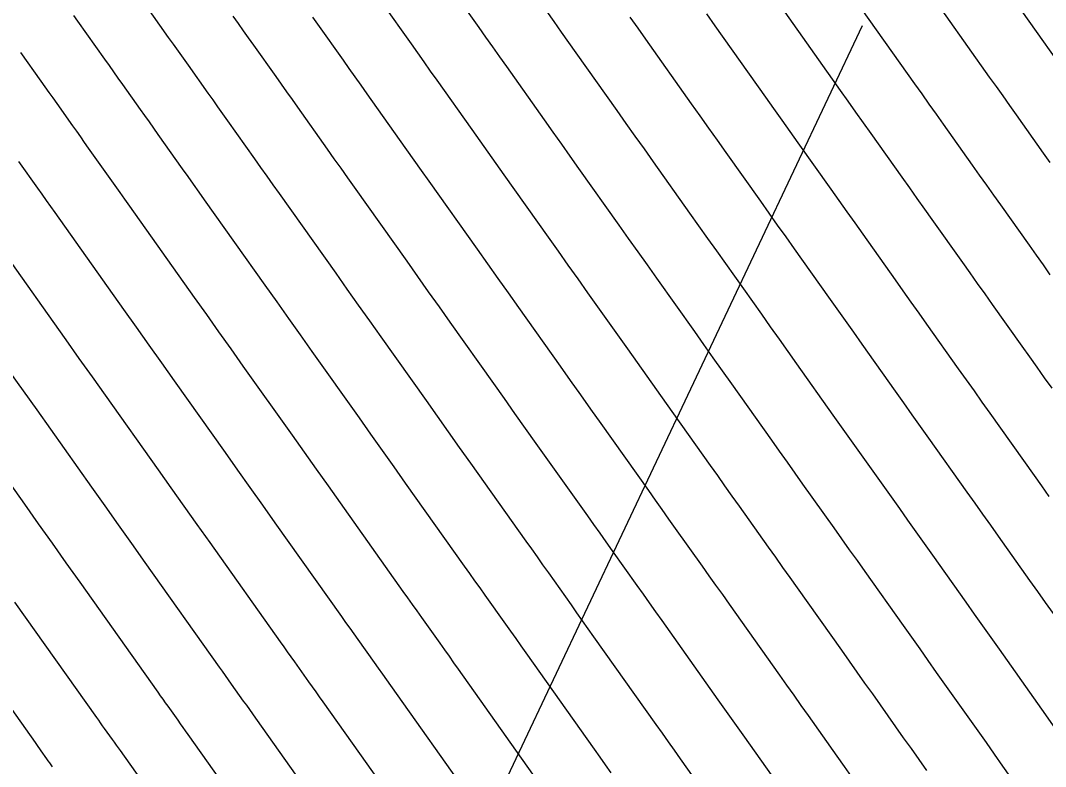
# Model space of a CAD drawing. Extents: x 954385 to 988206, y 1868364 to 1924553.
# Drawn here: x 956168.18 to 956215.62, y 1922584.62 to 1922619.18 of the extents above; entities that cross this region are included whole.
import ezdxf

# ---------------------------------------------------------------- set-up
doc = ezdxf.new("R2010")
doc.units = 0
for name, color, linetype in [('Ex_Major Contours', 7, 'Continuous'), ('Ex_Minor Contours', 7, 'Continuous'), ('Slopes', 7, 'Continuous')]:
    doc.layers.add(name, color=color, linetype=linetype)

msp = doc.modelspace()

# ---------------------------------------------------------------- linework, layer by layer
at = {"layer": 'Ex_Major Contours'}
for points in [[(956213.227, 1922621.45), (956216.473, 1922616.866)], [(956178.01, 1922619.371), (956178.247, 1922619.037), (956178.484, 1922618.703), (956178.721, 1922618.368), (956178.958, 1922618.034), (956179.992, 1922616.575), (956180.244, 1922616.22), (956180.495, 1922615.865), (956180.746, 1922615.511), (956180.997, 1922615.156), (956182.372, 1922613.215), (956182.685, 1922612.773), (956182.998, 1922612.331), (956183.311, 1922611.889), (956183.624, 1922611.448), (956186.055, 1922608.022), (956186.555, 1922607.317), (956187.054, 1922606.613), (956187.554, 1922605.908), (956188.054, 1922605.204), (956190.066, 1922602.365), (956190.558, 1922601.671), (956191.051, 1922600.977), (956191.543, 1922600.282), (956192.036, 1922599.588), (956194.418, 1922596.23), (956194.705, 1922595.826), (956194.991, 1922595.423), (956195.278, 1922595.019), (956195.565, 1922594.615), (956196.712, 1922593.001), (956196.998, 1922592.597), (956197.285, 1922592.193), (956197.571, 1922591.79), (956197.858, 1922591.386), (956200.464, 1922587.707), (956200.771, 1922587.274), (956201.078, 1922586.84), (956201.385, 1922586.407), (956201.692, 1922585.973), (956202.92, 1922584.238)], [(956196.381, 1922619.336), (956196.747, 1922618.819), (956197.112, 1922618.303), (956199.229, 1922615.313), (956199.627, 1922614.752), (956200.025, 1922614.19), (956200.423, 1922613.629), (956200.821, 1922613.068), (956202.425, 1922610.807), (956202.817, 1922610.254), (956203.21, 1922609.701), (956203.602, 1922609.147), (956203.994, 1922608.594), (956205.574, 1922606.366), (956205.961, 1922605.821), (956206.347, 1922605.275), (956206.734, 1922604.73), (956207.121, 1922604.185), (956208.668, 1922602.005), (956209.054, 1922601.46), (956209.441, 1922600.914), (956209.828, 1922600.37), (956210.215, 1922599.825), (956211.986, 1922597.332), (956212.35, 1922596.82), (956212.713, 1922596.308), (956213.076, 1922595.797), (956213.439, 1922595.285), (956214.89, 1922593.236), (956215.253, 1922592.724), (956215.616, 1922592.212), (956215.979, 1922591.7)], [(956186.183, 1922581.974), (956182.185, 1922587.615), (956182.021, 1922587.847), (956181.857, 1922588.078), (956181.692, 1922588.31), (956181.528, 1922588.542), (956180.87, 1922589.468), (956180.706, 1922589.699), (956180.541, 1922589.931), (956180.377, 1922590.162), (956180.212, 1922590.394), (956176.951, 1922594.991), (956176.352, 1922595.835), (956175.754, 1922596.678), (956175.156, 1922597.522), (956174.558, 1922598.365), (956172.113, 1922601.813), (956171.506, 1922602.669), (956170.899, 1922603.525), (956170.292, 1922604.381), (956169.685, 1922605.236), (956166.312, 1922609.991)]]:
    msp.add_lwpolyline(points, dxfattribs=at)
at = {"layer": 'Ex_Minor Contours'}
for points in [[(956187.891, 1922620.961), (956189.386, 1922618.851), (956189.707, 1922618.399), (956190.027, 1922617.948), (956190.346, 1922617.496), (956190.666, 1922617.044), (956192.417, 1922614.572), (956192.815, 1922614.009), (956193.214, 1922613.447), (956193.613, 1922612.884), (956194.011, 1922612.322), (956195.877, 1922609.693), (956196.312, 1922609.079), (956196.747, 1922608.465), (956197.183, 1922607.852), (956197.618, 1922607.238), (956199.371, 1922604.766), (956199.8, 1922604.161), (956200.229, 1922603.556), (956200.658, 1922602.951), (956201.087, 1922602.346), (956202.942, 1922599.732), (956203.301, 1922599.225), (956203.661, 1922598.718), (956204.021, 1922598.211), (956204.381, 1922597.704), (956205.822, 1922595.676), (956206.182, 1922595.169), (956206.542, 1922594.662), (956206.901, 1922594.155), (956207.261, 1922593.648), (956209.033, 1922591.148), (956209.417, 1922590.606), (956209.801, 1922590.063), (956210.185, 1922589.521), (956210.569, 1922588.979), (956212.104, 1922586.809), (956212.487, 1922586.267), (956212.871, 1922585.724), (956213.255, 1922585.182), (956213.639, 1922584.64), (956215.178, 1922582.464)], [(956210.004, 1922620.82), (956213.024, 1922616.555), (956213.335, 1922616.116), (956213.646, 1922615.678), (956213.957, 1922615.239), (956214.268, 1922614.801), (956215.521, 1922613.035), (956215.827, 1922612.603)], [(956199.859, 1922583.381), (956198.734, 1922584.971), (956198.452, 1922585.369), (956198.171, 1922585.766), (956197.889, 1922586.163), (956197.608, 1922586.561), (956194.723, 1922590.632), (956194.461, 1922591.001), (956194.199, 1922591.37), (956193.937, 1922591.74), (956193.675, 1922592.109), (956192.626, 1922593.586), (956192.363, 1922593.955), (956192.101, 1922594.324), (956191.839, 1922594.694), (956191.577, 1922595.063), (956189.019, 1922598.669), (956188.505, 1922599.393), (956187.991, 1922600.117), (956187.478, 1922600.841), (956186.964, 1922601.565), (956184.865, 1922604.526), (956184.344, 1922605.26), (956183.823, 1922605.995), (956183.302, 1922606.73), (956182.781, 1922607.465), (956180.162, 1922611.156), (956179.877, 1922611.558), (956179.593, 1922611.959), (956179.308, 1922612.361), (956179.024, 1922612.762), (956177.774, 1922614.527), (956177.546, 1922614.849), (956177.318, 1922615.171), (956177.089, 1922615.494), (956176.861, 1922615.816), (956175.947, 1922617.105), (956175.719, 1922617.428), (956175.49, 1922617.75), (956175.262, 1922618.072), (956175.033, 1922618.394), (956173.928, 1922619.953)], [(956184.913, 1922619.985), (956186.255, 1922618.092), (956186.552, 1922617.673), (956186.849, 1922617.254), (956187.146, 1922616.834), (956187.443, 1922616.415), (956189.069, 1922614.119), (956189.439, 1922613.597), (956189.809, 1922613.075), (956190.179, 1922612.553), (956190.549, 1922612.031), (956192.603, 1922609.136), (956193.06, 1922608.492), (956193.516, 1922607.848), (956193.973, 1922607.204), (956194.43, 1922606.56), (956196.269, 1922603.966), (956196.719, 1922603.331), (956197.169, 1922602.696), (956197.619, 1922602.061), (956198.07, 1922601.427), (956200.1, 1922598.565), (956200.436, 1922598.092), (956200.771, 1922597.619), (956201.107, 1922597.147), (956201.442, 1922596.674), (956202.785, 1922594.785), (956203.121, 1922594.312), (956203.456, 1922593.839), (956203.791, 1922593.367), (956204.127, 1922592.894), (956206.177, 1922590.001), (956206.535, 1922589.495), (956206.893, 1922588.989), (956207.252, 1922588.483), (956207.61, 1922587.977), (956209.042, 1922585.952), (956209.4, 1922585.446), (956209.759, 1922584.94), (956210.117, 1922584.434)], [(956215.848, 1922607.399), (956215.525, 1922607.854), (956215.202, 1922608.31), (956214.879, 1922608.766), (956213.558, 1922610.629), (956213.23, 1922611.091), (956212.903, 1922611.553), (956212.575, 1922612.016), (956212.247, 1922612.478), (956210.906, 1922614.368), (956210.573, 1922614.837), (956210.24, 1922615.306), (956209.908, 1922615.775), (956209.576, 1922616.245), (956206.781, 1922620.191)], [(956195.519, 1922584.33), (956195.263, 1922584.692), (956195.008, 1922585.053), (956194.752, 1922585.414), (956191.589, 1922589.878), (956191.351, 1922590.213), (956191.114, 1922590.547), (956190.876, 1922590.882), (956190.638, 1922591.217), (956189.687, 1922592.556), (956189.449, 1922592.891), (956189.211, 1922593.226), (956188.974, 1922593.561), (956188.736, 1922593.896), (956186.002, 1922597.749), (956185.467, 1922598.503), (956184.932, 1922599.257), (956184.397, 1922600.011), (956183.863, 1922600.765), (956181.677, 1922603.848), (956181.135, 1922604.613), (956180.592, 1922605.378), (956180.05, 1922606.143), (956179.507, 1922606.908), (956176.699, 1922610.865), (956176.443, 1922611.226), (956176.187, 1922611.587), (956175.931, 1922611.948), (956175.675, 1922612.31), (956174.551, 1922613.897), (956174.346, 1922614.187), (956174.141, 1922614.477), (956173.935, 1922614.767), (956173.73, 1922615.057), (956172.907, 1922616.217), (956172.702, 1922616.507), (956172.496, 1922616.797), (956172.291, 1922617.087), (956172.085, 1922617.377), (956170.828, 1922619.149), (956170.649, 1922619.402)], [(956206.646, 1922584.155), (956206.314, 1922584.625), (956205.981, 1922585.095), (956204.651, 1922586.975), (956204.319, 1922587.445), (956203.986, 1922587.915), (956203.653, 1922588.384), (956203.32, 1922588.854), (956200.992, 1922592.14), (956200.681, 1922592.578), (956200.37, 1922593.016), (956200.059, 1922593.455), (956199.748, 1922593.893), (956198.504, 1922595.645), (956198.192, 1922596.083), (956197.881, 1922596.521), (956197.57, 1922596.959), (956197.259, 1922597.397), (956195.053, 1922600.507), (956194.581, 1922601.172), (956194.11, 1922601.836), (956193.639, 1922602.501), (956193.168, 1922603.165), (956191.242, 1922605.882), (956190.764, 1922606.556), (956190.285, 1922607.23), (956189.807, 1922607.905), (956189.329, 1922608.579), (956187.087, 1922611.739), (956186.745, 1922612.221), (956186.403, 1922612.703), (956186.062, 1922613.185), (956185.72, 1922613.667), (956184.22, 1922615.785), (956183.946, 1922616.172), (956183.672, 1922616.56), (956183.398, 1922616.947), (956183.124, 1922617.333), (956181.935, 1922619.01), (956181.707, 1922619.333)], [(956192.518, 1922619.61), (956192.861, 1922619.126), (956193.204, 1922618.642), (956193.547, 1922618.158), (956193.889, 1922617.674), (956195.78, 1922615.003), (956196.2, 1922614.411), (956196.619, 1922613.819), (956197.039, 1922613.227), (956197.459, 1922612.635), (956199.151, 1922610.25), (956199.565, 1922609.666), (956199.978, 1922609.083), (956200.392, 1922608.5), (956200.806, 1922607.916), (956202.472, 1922605.566), (956202.88, 1922604.991), (956203.288, 1922604.416), (956203.696, 1922603.841), (956204.104, 1922603.266), (956205.783, 1922600.899), (956206.167, 1922600.358), (956206.551, 1922599.816), (956206.936, 1922599.275), (956207.32, 1922598.733), (956208.859, 1922596.568), (956209.243, 1922596.027), (956209.627, 1922595.485), (956210.011, 1922594.944), (956210.395, 1922594.402), (956211.938, 1922592.225), (956212.323, 1922591.681), (956212.708, 1922591.138), (956213.093, 1922590.594), (956213.478, 1922590.05), (956215.261, 1922587.53), (956215.623, 1922587.019), (956215.984, 1922586.509)], [(956215.799, 1922597.132), (956215.458, 1922597.612), (956215.117, 1922598.092), (956213.063, 1922600.983), (956212.697, 1922601.498), (956212.331, 1922602.013), (956211.966, 1922602.528), (956211.6, 1922603.043), (956210.138, 1922605.104), (956209.772, 1922605.62), (956209.407, 1922606.135), (956209.041, 1922606.65), (956208.676, 1922607.166), (956207.182, 1922609.272), (956206.811, 1922609.795), (956206.441, 1922610.318), (956206.07, 1922610.841), (956205.699, 1922611.364), (956204.182, 1922613.501), (956203.806, 1922614.032), (956203.43, 1922614.562), (956203.054, 1922615.093), (956202.678, 1922615.624), (956200.335, 1922618.932), (956199.947, 1922619.481)], [(956203.558, 1922619.562), (956206.127, 1922615.934), (956206.481, 1922615.434), (956206.835, 1922614.934), (956207.19, 1922614.434), (956207.544, 1922613.934), (956208.973, 1922611.921), (956209.322, 1922611.428), (956209.672, 1922610.936), (956210.021, 1922610.443), (956210.37, 1922609.951), (956211.777, 1922607.966), (956212.122, 1922607.48), (956212.466, 1922606.995), (956212.81, 1922606.509), (956213.155, 1922606.024), (956214.532, 1922604.082), (956214.877, 1922603.597), (956215.221, 1922603.111), (956215.566, 1922602.626), (956215.911, 1922602.141)], [(956191.895, 1922584.267), (956188.454, 1922589.123), (956188.241, 1922589.424), (956188.028, 1922589.724), (956187.815, 1922590.025), (956187.601, 1922590.325), (956186.748, 1922591.527), (956186.535, 1922591.827), (956186.321, 1922592.127), (956186.108, 1922592.428), (956185.895, 1922592.728), (956182.985, 1922596.83), (956182.429, 1922597.614), (956181.873, 1922598.397), (956181.317, 1922599.181), (956180.761, 1922599.965), (956178.489, 1922603.169), (956177.925, 1922603.965), (956177.361, 1922604.76), (956176.797, 1922605.555), (956176.233, 1922606.351), (956173.237, 1922610.574), (956173.009, 1922610.894), (956172.782, 1922611.215), (956172.555, 1922611.536), (956172.327, 1922611.857), (956171.328, 1922613.268), (956171.146, 1922613.526), (956170.963, 1922613.783), (956170.781, 1922614.041), (956170.598, 1922614.299), (956169.868, 1922615.329), (956169.685, 1922615.587), (956169.502, 1922615.845), (956169.32, 1922616.102), (956169.137, 1922616.36), (956168.19, 1922617.696)], [(956189.039, 1922583.12), (956185.32, 1922588.369), (956185.131, 1922588.635), (956184.942, 1922588.901), (956184.754, 1922589.167), (956184.565, 1922589.433), (956183.809, 1922590.497), (956183.62, 1922590.763), (956183.431, 1922591.029), (956183.242, 1922591.295), (956183.054, 1922591.561), (956179.968, 1922595.91), (956179.391, 1922596.724), (956178.813, 1922597.538), (956178.236, 1922598.351), (956177.659, 1922599.165), (956175.301, 1922602.491), (956174.716, 1922603.317), (956174.13, 1922604.143), (956173.545, 1922604.968), (956172.959, 1922605.793), (956169.775, 1922610.282), (956169.576, 1922610.563), (956169.377, 1922610.843), (956169.178, 1922611.124), (956168.979, 1922611.405), (956168.105, 1922612.638)], [(956167.668, 1922602.907), (956168.297, 1922602.021), (956168.925, 1922601.135), (956171.456, 1922597.565), (956172.075, 1922596.692), (956172.695, 1922595.818), (956173.314, 1922594.945), (956173.934, 1922594.072), (956177.371, 1922589.227), (956177.511, 1922589.029), (956177.651, 1922588.832), (956177.791, 1922588.635), (956177.931, 1922588.438), (956178.491, 1922587.65), (956178.631, 1922587.453), (956178.771, 1922587.255), (956178.911, 1922587.058), (956179.051, 1922586.861), (956183.327, 1922580.827)], [(956165.737, 1922600.457), (956168.355, 1922596.765), (956168.995, 1922595.862), (956169.636, 1922594.959), (956170.276, 1922594.055), (956170.917, 1922593.152), (956174.53, 1922588.059), (956174.646, 1922587.897), (956174.761, 1922587.734), (956174.877, 1922587.571), (956174.992, 1922587.409), (956175.455, 1922586.758), (956175.57, 1922586.595), (956175.686, 1922586.432), (956175.801, 1922586.27), (956175.916, 1922586.107), (956180.471, 1922579.68)], [(956167.9, 1922592.233), (956171.689, 1922586.892), (956171.78, 1922586.764), (956171.871, 1922586.636), (956171.962, 1922586.507), (956172.053, 1922586.379), (956172.418, 1922585.866), (956172.509, 1922585.738), (956172.6, 1922585.609), (956172.691, 1922585.481), (956172.782, 1922585.353), (956177.614, 1922578.533)], [(956164.883, 1922591.314), (956168.848, 1922585.725), (956168.915, 1922585.631), (956168.981, 1922585.537), (956169.048, 1922585.443), (956169.114, 1922585.35), (956169.381, 1922584.974), (956169.448, 1922584.88), (956169.514, 1922584.786), (956169.581, 1922584.693), (956169.648, 1922584.599)]]:
    msp.add_lwpolyline(points, dxfattribs=at)
at = {"layer": 'Slopes'}
msp.add_lwpolyline([(956207.131, 1922618.928), (956180.126, 1922561.706), (956179.631, 1922567.686), (956180.126, 1922561.706), (956185.057, 1922565.125)], dxfattribs=at)

doc.saveas('drawing.dxf')
